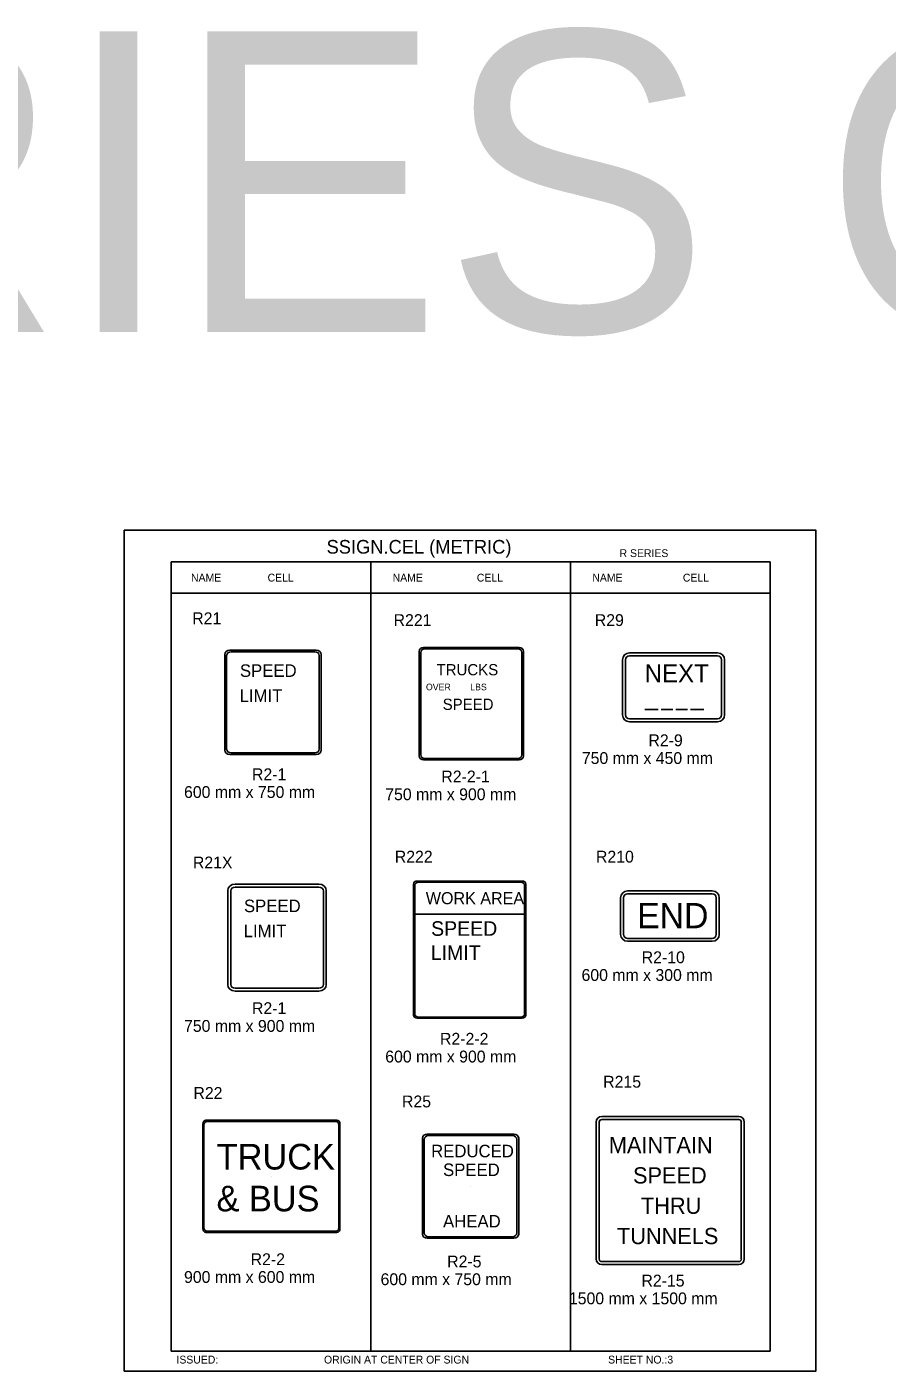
# Model space of a CAD drawing. Extents: x -12 to 6962, y -3756 to 679.
# Drawn here: x 375.4 to 593.4, y 225.3 to 565.9 of the extents above; entities that cross this region are included whole.
import ezdxf

# ---------------------------------------------------------------- set-up
doc = ezdxf.new("R2010")
doc.units = 0
for name, color, linetype in [('Level 1', 7, 'Continuous'), ('Level 2', 7, 'Continuous'), ('Level 3', 7, 'Continuous'), ('Level 63', 7, 'Continuous')]:
    doc.layers.add(name, color=color, linetype=linetype)

msp = doc.modelspace()

# ---------------------------------------------------------------- linework, layer by layer
at = {"layer": 'Level 1'}
for p, q in [((563.74, 430.35), (411.99, 430.35)), ((411.99, 430.35), (411.99, 230.35)), ((462.57, 430.35), (462.57, 230.35)), ((513.15, 430.35), (513.15, 230.35)), ((563.74, 430.35), (563.74, 230.35)), ((563.74, 422.43), (411.99, 422.43)), ((426.05, 382.93), (426.05, 406.61)), ((427.18, 407.58), (448.4, 407.58)), ((449.53, 406.61), (449.53, 382.93)), ((475.22, 381.44), (475.22, 407.43)), ((476.2, 408.31), (499.88, 408.31)), ((500.85, 407.43), (500.85, 381.44)), ((527.09, 391.62), (527.09, 405.56)), ((528.09, 406.56), (550.46, 406.56)), ((551.46, 405.56), (551.46, 391.62)), ((437.79, 394.77), (437.79, 394.77)), ((488.04, 394.43), (488.04, 394.43)), ((550.46, 390.62), (528.09, 390.62)), ((448.4, 381.95), (427.18, 381.95)), ((499.88, 380.56), (476.2, 380.56)), ((428.2, 347.97), (449.42, 347.97)), ((473.76, 315.74), (473.76, 348.49)), ((474.63, 349.2), (500.62, 349.2)), ((501.5, 348.49), (501.5, 315.74)), ((427.07, 323.31), (427.07, 346.99)), ((450.55, 346.99), (450.55, 323.31)), ((473.76, 341.1), (501.5, 341.1)), ((538.37, 340.64), (538.37, 340.64)), ((438.81, 335.15), (438.81, 335.15)), ((487.63, 332.11), (487.63, 332.11)), ((427.07, 323.31), (427.07, 323.31)), ((449.42, 322.34), (428.2, 322.34)), ((500.62, 315.03), (474.63, 315.03)), ((420.3, 261.68), (420.3, 287.67)), ((421.02, 288.54), (453.76, 288.54)), ((454.48, 287.67), (454.48, 261.68)), ((520.43, 288.4), (520.43, 253.72)), ((520.43, 288.4), (520.43, 288.4)), ((555.79, 289.08), (521.11, 289.08)), ((556.46, 253.72), (556.46, 288.4)), ((475.67, 260.02), (475.67, 284.33)), ((476.12, 260.34), (476.12, 284.01)), ((477.25, 284.99), (498.47, 284.99)), ((499.6, 284.01), (499.6, 260.34)), ((437.39, 274.67), (437.39, 274.67)), ((487.86, 272.18), (487.86, 272.18)), ((538.45, 271.06), (538.45, 271.06)), ((453.76, 260.8), (421.02, 260.8)), ((498.47, 259.36), (477.25, 259.36)), ((521.11, 253.05), (555.79, 253.05)), ((411.99, 230.35), (563.74, 230.35))]:
    msp.add_line(p, q, dxfattribs=at)
for centre, radius, start, end in [((528.09, 405.56), 1, 90, 180), ((550.46, 405.56), 1, 0, 90), ((528.09, 391.62), 1, 180, 270), ((550.46, 391.62), 1, 270, 0), ((521.11, 288.4), 0.677, 90, 180), ((555.79, 288.4), 0.677, 0, 90), ((521.11, 253.72), 0.677, 180, 270), ((555.79, 253.72), 0.677, 270, 0)]:
    msp.add_arc(centre, radius, start, end, dxfattribs=at)
for centre, major_axis, ratio, start_param, end_param in [((427.18, 406.61), (-1.13, 0), 0.866667, 4.712389, 6.283185), ((448.4, 406.61), (-1.13, 0), 0.866667, 3.141593, 4.712389), ((476.2, 407.43), (-0.977, 0), 0.8975, 4.712389, 6.283185), ((499.88, 407.43), (-0.977, 0), 0.8975, 3.141593, 4.712389), ((427.18, 382.93), (1.13, 0), 0.866667, 3.141593, 4.712389), ((448.4, 382.93), (1.13, 0), 0.866667, 4.712389, 6.283185), ((476.2, 381.44), (0.977, 0), 0.8975, 3.141593, 4.712389), ((499.88, 381.44), (0.977, 0), 0.8975, 4.712389, 6.283185), ((428.2, 346.99), (-1.13, 0), 0.866667, 4.712389, 6.283185), ((449.42, 346.99), (-1.13, 0), 0.866667, 3.141593, 4.712389), ((474.63, 348.49), (-0.877, 0), 0.814228, 4.712389, 6.283185), ((500.62, 348.49), (-0.877, 0), 0.814228, 3.141593, 4.712389), ((428.2, 323.31), (1.13, 0), 0.866667, 3.141593, 4.712389), ((449.42, 323.31), (1.13, 0), 0.866667, 4.712389, 6.283185), ((474.63, 315.74), (0.877, 0), 0.814228, 3.141593, 4.712389), ((500.62, 315.74), (0.877, 0), 0.814228, 4.712389, 6.283185), ((421.02, 287.67), (0, -0.877), 0.814228, 3.141593, 4.712389), ((453.76, 287.67), (0, 0.877), 0.814228, 4.712389, 6.283185), ((477.25, 284.01), (-1.13, 0), 0.866667, 4.712389, 6.283185), ((498.47, 284.01), (-1.13, 0), 0.866667, 3.141593, 4.712389), ((421.02, 261.68), (0, -0.877), 0.814228, 4.712389, 6.283185), ((453.76, 261.68), (0, 0.877), 0.814228, 3.141593, 4.712389), ((477.25, 260.34), (1.13, 0), 0.866667, 3.141593, 4.712389), ((498.47, 260.34), (1.13, 0), 0.866667, 4.712389, 6.283185)]:
    msp.add_ellipse(centre, major_axis=major_axis, ratio=ratio, start_param=start_param, end_param=end_param, dxfattribs=at)
at = {"layer": 'Level 3'}
for p, q in [((425.6, 382.62), (425.6, 406.92)), ((426.82, 407.98), (448.77, 407.98)), ((449.98, 406.92), (449.98, 382.62)), ((474.83, 407.71), (474.83, 381.16)), ((500.19, 408.66), (475.89, 408.66)), ((501.25, 381.16), (501.25, 407.71)), ((526.34, 391.62), (526.34, 405.56)), ((528.09, 407.31), (550.46, 407.31)), ((552.21, 405.56), (552.21, 391.62)), ((531.98, 392.96), (535.36, 392.96)), ((536.11, 392.96), (539.11, 392.96)), ((539.86, 392.96), (542.86, 392.96)), ((543.61, 392.96), (546.98, 392.96)), ((550.46, 389.87), (528.09, 389.87)), ((448.77, 381.56), (426.82, 381.56)), ((475.89, 380.21), (500.19, 380.21)), ((428.2, 348.72), (449.42, 348.72)), ((473.4, 348.72), (473.4, 315.51)), ((500.9, 349.49), (474.35, 349.49)), ((501.85, 315.51), (501.85, 348.72)), ((426.32, 323.31), (426.32, 346.99)), ((451.3, 346.99), (451.3, 323.31)), ((525.88, 335.97), (525.88, 345.25)), ((526.63, 335.97), (526.63, 345.25)), ((527.63, 347), (549.11, 347)), ((527.63, 346.25), (549.11, 346.25)), ((550.11, 345.25), (550.11, 335.97)), ((550.86, 345.25), (550.86, 335.97)), ((549.11, 334.97), (527.63, 334.97)), ((549.11, 334.22), (527.63, 334.22)), ((426.32, 323.31), (426.32, 323.31)), ((449.42, 321.59), (428.2, 321.59)), ((474.35, 314.74), (500.9, 314.74)), ((521.11, 289.83), (555.79, 289.83)), ((420.02, 287.95), (420.02, 261.4)), ((453.99, 288.9), (420.79, 288.9)), ((454.76, 261.4), (454.76, 287.95)), ((519.68, 253.72), (519.68, 288.4)), ((557.21, 288.4), (557.21, 253.72)), ((475.67, 284.33), (475.67, 260.02)), ((498.83, 285.38), (476.89, 285.38)), ((500.05, 260.02), (500.05, 284.33)), ((420.79, 260.45), (453.99, 260.45)), ((476.89, 258.97), (498.83, 258.97)), ((519.68, 253.72), (519.68, 253.72)), ((555.79, 252.3), (521.11, 252.3))]:
    msp.add_line(p, q, dxfattribs=at)
for centre, radius, start, end in [((528.09, 405.56), 1.75, 90, 180), ((550.46, 405.56), 1.75, 0, 90), ((528.09, 391.62), 1.75, 180, 270), ((550.46, 391.62), 1.75, 270, 0), ((527.63, 345.25), 1.75, 90, 180), ((527.63, 345.25), 1, 90, 180), ((549.11, 345.25), 1.75, 0, 90), ((549.11, 345.25), 1, 0, 90), ((527.63, 335.97), 1.75, 180, 270), ((527.63, 335.97), 1, 180, 270), ((549.11, 335.97), 1, 270, 0), ((549.11, 335.97), 1.75, 270, 0), ((521.11, 288.4), 1.43, 90, 180), ((555.79, 288.4), 1.43, 0, 90), ((521.11, 253.72), 1.43, 180, 270), ((555.79, 253.72), 1.43, 270, 0)]:
    msp.add_arc(centre, radius, start, end, dxfattribs=at)
for centre, major_axis, ratio, start_param, end_param in [((426.82, 406.92), (-1.22, 0), 0.866667, 4.712389, 6.283185), ((448.77, 406.92), (-1.22, 0), 0.866667, 3.141593, 4.712389), ((475.89, 407.71), (-1.06, 0), 0.8975, 4.712389, 6.283185), ((500.19, 407.71), (-1.06, 0), 0.8975, 3.141593, 4.712389), ((426.82, 382.62), (1.22, 0), 0.866667, 3.141593, 4.712389), ((448.77, 382.62), (1.22, 0), 0.866667, 4.712389, 6.283185), ((475.89, 381.16), (1.06, 0), 0.8975, 3.141593, 4.712389), ((500.19, 381.16), (1.06, 0), 0.8975, 4.712389, 6.283185), ((428.2, 346.99), (-1.88, 0), 0.919923, 4.712389, 6.283185), ((449.42, 346.99), (-1.88, 0), 0.919923, 3.141593, 4.712389), ((474.35, 348.72), (-0.948, 0), 0.814228, 4.712389, 6.283185), ((500.9, 348.72), (-0.948, 0), 0.814228, 3.141593, 4.712389), ((428.2, 323.31), (1.88, 0), 0.919923, 3.141593, 4.712389), ((449.42, 323.31), (1.88, 0), 0.919923, 4.712389, 6.283185), ((474.35, 315.51), (0.948, 0), 0.814228, 3.141593, 4.712389), ((500.9, 315.51), (0.948, 0), 0.814228, 4.712389, 6.283185), ((420.79, 287.95), (0, -0.948), 0.814228, 3.141593, 4.712389), ((453.99, 287.95), (0, 0.948), 0.814228, 4.712389, 6.283185), ((476.89, 284.33), (-1.22, 0), 0.866667, 4.712389, 6.283185), ((476.89, 284.33), (-1.22, 0), 0.866667, 4.712389, 6.283185), ((498.83, 284.33), (-1.22, 0), 0.866667, 3.141593, 4.712389), ((420.79, 261.4), (0, -0.948), 0.814228, 4.712389, 6.283185), ((453.99, 261.4), (0, 0.948), 0.814228, 3.141593, 4.712389), ((476.89, 260.02), (1.22, 0), 0.866667, 3.141593, 4.712389), ((498.83, 260.02), (1.22, 0), 0.866667, 4.712389, 6.283185)]:
    msp.add_ellipse(centre, major_axis=major_axis, ratio=ratio, start_param=start_param, end_param=end_param, dxfattribs=at)
at = {"layer": 'Level 63'}
msp.add_lwpolyline([(400.11, 225.31), (575.37, 225.31), (575.37, 438.4), (400.11, 438.4)], close=True, dxfattribs=at)

# ---------------------------------------------------------------- texts
at = {"layer": 'Level 1'}
for s, height, p in [('SPEED', 3.17, (429.41, 401.23)), ('TRUCKS', 2.845, (479.22, 401.63)), ('OVER        LBS', 1.6595, (476.55, 397.84)), ('LIMIT', 3.17, (429.34, 394.89)), ('SPEED', 2.845, (480.78, 392.86)), ('SPEED', 3.17, (430.43, 341.61)), ('WORK AREA', 3.048, (476.51, 343.63)), ('END', 6.4, (530.06, 337.53)), ('LIMIT', 3.17, (430.36, 335.27)), ('SPEED', 3.698, (477.85, 335.61)), ('LIMIT', 3.698, (477.77, 329.49)), ('TRUCK', 6.502, (423.53, 276.39)), ('MAINTAIN', 4.115, (522.9, 280.53)), ('REDUCED', 3.17, (477.86, 279.49)), ('SPEED', 3.17, (480.88, 274.74)), ('SPEED', 4.115, (529.02, 272.85)), ('& BUS', 6.502, (423.48, 265.79)), ('THRU', 4.115, (531.04, 265.16)), ('AHEAD', 3.17, (480.88, 261.7)), ('TUNNELS', 4.115, (524.95, 257.48))]:
    msp.add_text(s, height=height, dxfattribs=at).set_placement(p)
at = {"layer": 'Level 2'}
for s, p in [('R21', (417.33, 414.58)), ('R221', (468.35, 414.12)), ('R29', (519.33, 414.12)), ('R21X', (417.5, 352.69)), ('R222', (468.65, 354.17)), ('R210', (519.63, 354.17)), ('R215', (521.46, 297.14)), ('R22', (417.63, 294.29)), ('R25', (470.48, 292.14))]:
    msp.add_text(s, height=3, dxfattribs=at).set_placement(p)
at = {"layer": 'Level 3'}
for s, height, p in [('R-SERIES CELLS', 76.1937, (67.48, 488.61)), ('SSIGN.CEL (METRIC)', 3.4642, (451.37, 432.46)), ('R SERIES', 1.979, (525.61, 431.59)), ('NAME', 1.98, (417.02, 425.39)), ('CELL', 1.98, (436.42, 425.39)), ('NAME', 1.98, (468.11, 425.39)), ('CELL', 1.98, (489.44, 425.39)), ('NAME', 1.98, (518.71, 425.39)), ('CELL', 1.98, (541.64, 425.39)), ('NEXT', 4.551, (531.97, 399.86)), ('R2-9', 3, (532.92, 383.66)), ('750 mm x 450 mm', 3, (516.05, 379.16)), ('R2-1', 3, (432.47, 375.05)), ('R2-2-1', 3, (480.45, 374.48)), ('600 mm x 750 mm', 3, (415.25, 370.55)), ('750 mm x 900 mm', 3, (466.23, 369.98)), ('R2-10', 3, (531.22, 328.68)), ('600 mm x 300 mm', 3, (515.97, 324.18)), ('R2-1', 3, (432.47, 315.78)), ('750 mm x 900 mm', 3, (415.25, 311.28)), ('R2-2-2', 3, (480.11, 308.02)), ('600 mm x 900 mm', 3, (466.23, 303.52)), ('R2-2', 3, (432.13, 252.16)), ('R2-5', 3, (481.93, 251.59)), ('900 mm x 600 mm', 3, (415.25, 247.66)), ('600 mm x 750 mm', 3, (465.05, 247.09)), ('R2-15', 3, (531.15, 246.74)), ('1500 mm x 1500 mm', 3, (512.77, 242.24)), ('ISSUED:', 1.98, (413.33, 227.23)), ('ORIGIN AT CENTER OF SIGN', 1.9795, (450.71, 227.23)), ('SHEET NO.:3', 1.9795, (522.71, 227.23))]:
    msp.add_text(s, height=height, dxfattribs=at).set_placement(p)

doc.saveas('drawing.dxf')
